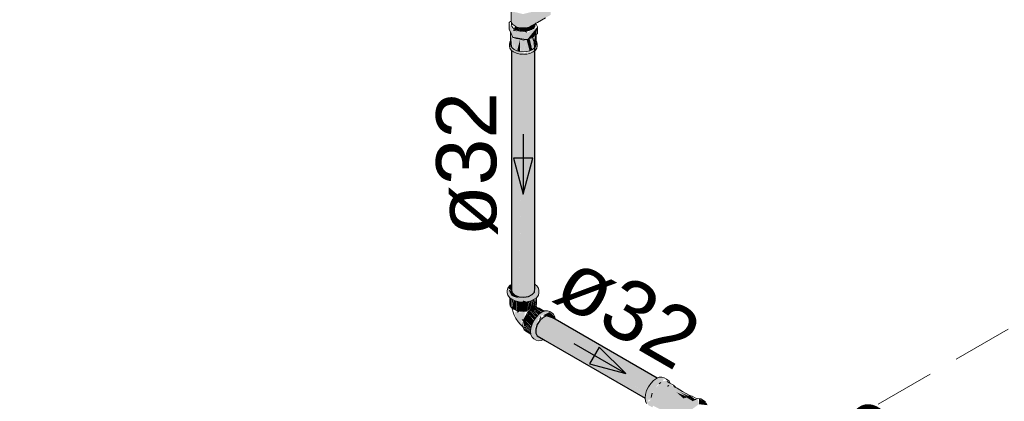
# Model space of a CAD drawing. Header units: millimetres. Extents: x 567 to 934, y -1 to 364.
# Tile 727 of 1056: x 727.1 to 730.38, y 132 to 133.27. Entities that reach past the tile are written whole.
import ezdxf

# ---------------------------------------------------------------- set-up
doc = ezdxf.new("R2010")
doc.units = ezdxf.units.MM
doc.header["$MEASUREMENT"] = 0
doc.linetypes.add('JIS_02_2.0', pattern=[0.3, 0.2, -0.1])
doc.linetypes.add('NULL', pattern=[0])
for name, color, linetype, lineweight in [('AF-Condutos', 140, 'Continuous', 25), ('AF-Conexões', 152, 'Continuous', 18), ('AF-Registro', 253, 'Continuous', 18), ('AF-Sentido conduto', 140, 'Continuous', 30), ('AF-Textos conduto', 7, 'Continuous', 9), ('DI-Área do detalhe', 10, 'JIS_02_2.0', 0)]:
    doc.layers.add(name, color=color, linetype=linetype, lineweight=lineweight)
doc.styles.add('Arial', font='arial.ttf')

msp = doc.modelspace()

# ---------------------------------------------------------------- hatches: boundary and pattern name
at = {"layer": 'AF-Condutos', "linetype": 'Continuous'}
for points in [[(728.8173, 132.3869), (728.8173, 133.1829), (728.8166, 132.4312)], [(728.7396, 132.3909), (728.742, 133.164), (728.7395, 133.1659)], [(728.7395, 132.3677), (728.7396, 132.3909), (728.7395, 133.1659)], [(728.7396, 132.3867), (728.742, 132.3584), (728.7509, 132.3506), (728.7646, 132.3454), (728.7662, 132.428), (728.7646, 133.1583), (728.7519, 132.408), (728.7509, 133.1634), (728.7425, 132.3949), (728.742, 133.1713)], [(728.7421, 133.1627), (728.7425, 132.3949), (728.7509, 133.1574)], [(728.7509, 133.1577), (728.7519, 132.408), (728.7645, 133.1527)], [(728.7646, 132.3454), (728.7807, 132.344), (728.7964, 132.3464), (728.7964, 133.1592), (728.7828, 132.451), (728.7807, 133.1568)], [(728.7646, 133.1518), (728.7662, 132.428), (728.7806, 133.1506)], [(728.7963, 133.1542), (728.7807, 133.153), (728.7828, 132.451)], [(728.7964, 132.3464), (728.8091, 132.3523), (728.8091, 133.1651)], [(728.809, 133.158), (728.7964, 133.155), (728.7964, 132.3464)], [(728.8091, 132.3523), (728.8165, 132.3607), (728.8166, 132.4312), (728.8165, 133.1735)], [(728.8164, 133.1626), (728.8091, 133.1594), (728.8091, 132.3523)], [(728.8166, 132.4312), (728.8173, 133.1646), (728.8165, 133.164)], [(729.1855, 132.0146), (728.8647, 132.2107), (729.1867, 132.0262), (729.1938, 132.0409), (728.8341, 132.2663), (728.8255, 132.2524), (728.8208, 132.2376), (728.8208, 132.2243), (728.8255, 132.2148), (729.185, 132.0073), (729.1849, 132.0078)], [(729.2023, 132.0547), (728.845, 132.2767), (728.8341, 132.2663), (729.2018, 132.0539)], [(729.1932, 132.0413), (729.2018, 132.0539), (728.8341, 132.2663)], [(729.2122, 132.0655), (728.8565, 132.2819), (728.845, 132.2767), (729.2117, 132.065)], [(729.21, 132.066), (728.845, 132.2767), (729.2021, 132.0548)], [(729.2189, 132.0727), (728.8565, 132.2819), (729.2121, 132.0655)], [(728.8849, 132.2702), (729.225, 132.0741), (728.8665, 132.281), (728.8565, 132.2819), (729.2206, 132.0717), (729.2208, 132.0719)], [(729.2243, 132.0744), (728.8849, 132.2702), (729.2205, 132.0721)], [(729.1846, 132.0152), (729.1877, 132.0256), (728.8647, 132.2107)]]:
    msp.add_hatch(color=151, dxfattribs=at).paths.add_polyline_path(points)
at = {"layer": 'AF-Conexões', "linetype": 'Continuous'}
for points in [[(728.7395, 132.3864), (728.7278, 132.3744), (728.7395, 132.3656)], [(728.8295, 132.3503), (728.8313, 132.3666), (728.805, 132.3402), (728.7786, 132.3361), (728.7414, 132.3451), (728.7278, 132.3744), (728.7278, 132.3503), (728.7414, 132.3367), (728.765, 132.3288), (728.7923, 132.3288), (728.8159, 132.3367)], [(728.7304, 132.3688), (728.7402, 132.3477), (728.7629, 132.3399), (728.7402, 132.365)], [(728.8173, 132.3869), (728.8173, 132.3727), (728.8228, 132.3679), (728.805, 132.3477), (728.7807, 132.344), (728.7545, 132.3492), (728.7629, 132.3399), (728.7786, 132.3361), (728.805, 132.3402), (728.8313, 132.3666)], [(728.7353, 132.3413), (728.7343, 132.322), (728.7402, 132.3092), (728.7402, 132.3375)], [(728.7412, 132.3084), (728.7473, 132.3039), (728.7473, 132.334)], [(728.7416, 132.3151), (728.7458, 132.3334), (728.7414, 132.3367)], [(728.7473, 132.3039), (728.7565, 132.2998), (728.7565, 132.3308), (728.7475, 132.333)], [(728.7657, 132.3287), (728.7565, 132.2998), (728.7672, 132.2972), (728.7771, 132.3279)], [(728.7574, 132.3027), (728.7656, 132.3286), (728.7566, 132.3308)], [(728.7672, 132.2972), (728.7901, 132.2972), (728.7901, 132.3286), (728.7786, 132.3326)], [(728.799, 132.3293), (728.7901, 132.3286), (728.7901, 132.2972)], [(728.8008, 132.3028), (728.8008, 132.3308), (728.7906, 132.2989)], [(728.8083, 132.3326), (728.8008, 132.3308), (728.8008, 132.2998)], [(728.817, 132.3092), (728.817, 132.3372), (728.8107, 132.3082), (728.81, 132.3341), (728.8012, 132.3016)], [(728.8103, 132.3055), (728.8155, 132.3365), (728.81, 132.3341)], [(728.817, 132.3092), (728.8203, 132.3399), (728.817, 132.3375)], [(728.8224, 132.3416), (728.8181, 132.3197), (728.821, 132.3147)], [(728.7735, 132.2691), (728.782, 132.2709), (728.7846, 132.2968), (728.761, 132.2908), (728.7581, 132.2991), (728.7508, 132.2924), (728.7548, 132.2728), (728.7762, 132.2458), (728.7732, 132.2625)], [(728.761, 132.2908), (728.7668, 132.2973), (728.7579, 132.2994)], [(728.7947, 132.29), (728.7821, 132.2713), (728.8093, 132.2556), (728.8143, 132.2658)], [(728.8012, 132.2991), (728.7936, 132.2912), (728.8208, 132.2755)], [(728.7936, 132.2912), (728.8152, 132.2672), (728.8208, 132.2755)], [(728.8187, 132.3077), (728.8012, 132.2991), (728.8281, 132.2836), (728.8109, 132.3034), (728.8401, 132.2935)], [(728.8031, 132.2971), (728.8216, 132.2768), (728.828, 132.2835)], [(728.8743, 132.2922), (728.8593, 132.2987), (728.8406, 132.2938), (728.822, 132.2772), (728.8084, 132.2536), (728.8034, 132.2293), (728.8084, 132.2106), (728.8216, 132.2009), (728.8107, 132.2251), (728.8293, 132.273), (728.8383, 132.2825), (728.8665, 132.2945), (728.8839, 132.2784)], [(728.8103, 132.304), (728.8287, 132.285), (728.8354, 132.2899)], [(728.8106, 132.3043), (728.8339, 132.2909), (728.8403, 132.2935)], [(728.8174, 132.3085), (728.842, 132.2943), (728.8457, 132.2959)], [(728.8488, 132.2972), (728.8315, 132.3073), (728.8174, 132.3085), (728.8457, 132.2959)], [(728.8826, 132.2717), (728.8839, 132.2784), (728.8665, 132.2945), (728.8447, 132.2835)], [(728.7735, 132.2691), (728.7794, 132.2622), (728.782, 132.2709)], [(728.779, 132.2607), (728.8037, 132.2378), (728.8059, 132.2451)], [(728.7821, 132.2712), (728.782, 132.259), (728.8059, 132.2452)], [(728.782, 132.2484), (728.8041, 132.2357), (728.782, 132.2579)], [(728.8055, 132.2476), (728.8093, 132.2556), (728.7821, 132.2713)], [(728.8383, 132.1995), (728.8462, 132.2028), (728.8255, 132.2148), (728.8208, 132.2376), (728.8293, 132.273), (728.8208, 132.2512), (728.8208, 132.2448), (728.8107, 132.2251), (728.8208, 132.2027)], [(728.8389, 132.274), (728.8383, 132.2825), (728.8301, 132.2669)], [(728.8447, 132.2766), (728.8743, 132.2313), (728.8615, 132.2815)], [(728.7788, 132.2435), (728.8033, 132.228), (728.7824, 132.2468)], [(728.8044, 132.2212), (728.8036, 132.2278), (728.779, 132.242), (728.7821, 132.2351)], [(728.782, 132.2474), (728.8034, 132.2296), (728.8041, 132.2355)], [(729.1957, 131.9842), (729.2085, 131.9771), (729.2116, 131.9823), (729.2544, 131.9606), (729.288, 131.9501), (729.2902, 131.9426), (729.3094, 131.9314), (729.3121, 131.9441), (729.3138, 131.9181), (729.3379, 131.9042), (729.3555, 131.9088), (729.3327, 131.922), (729.3268, 131.935), (729.3426, 131.9719), (729.3637, 131.9873), (729.3595, 132.0054), (729.3439, 131.9995), (729.3206, 132.0109), (729.3134, 132.0059), (729.2893, 132.027), (729.3241, 132.012), (729.2966, 132.0303), (729.3294, 132.014), (729.3316, 132.015), (729.3096, 132.0301), (729.2752, 132.0476), (729.2606, 132.0673), (729.243, 132.0636), (729.2156, 132.0382), (729.2044, 132.0092), (729.1958, 132.0027), (729.2044, 132.0026), (729.1958, 131.9952), (729.1958, 132.0027), (729.2044, 132.0092), (729.2083, 132.0239), (729.2255, 132.0505), (729.2424, 132.0614), (729.2484, 132.0754), (729.2317, 132.0769), (729.2124, 132.0658), (729.1957, 132.045), (729.1861, 132.0202), (729.1861, 131.9979)], [(729.2893, 132.027), (729.3134, 132.0059), (729.3187, 132.01)], [(729.3235, 132.0123), (729.2893, 132.027), (729.3185, 132.0101)], [(729.2966, 132.0303), (729.3239, 132.0121), (729.3292, 132.0141)], [(729.334, 132.0159), (729.3096, 132.0301), (729.3318, 132.0151)], [(729.336, 132.0148), (729.3206, 132.0109), (729.3516, 132.0033)], [(729.3502, 132.0036), (729.3206, 132.0109), (729.3408, 131.9993)], [(729.3925, 131.9841), (729.3887, 131.9924), (729.3644, 132.0055), (729.3637, 131.9873)]]:
    msp.add_hatch(color=161, dxfattribs=at).paths.add_polyline_path(points)
at = {"layer": 'AF-Registro', "linetype": 'Continuous'}
for points in [[(728.8705, 133.2845), (728.8705, 133.3309), (728.8314, 133.3084), (728.8293, 133.31), (728.8705, 133.3309), (728.8266, 133.329), (728.8266, 133.3149), (728.8059, 133.2936), (728.7782, 133.287), (728.7505, 133.2936), (728.739, 133.3096), (728.739, 133.2632), (728.7403, 133.3038), (728.7403, 133.2574), (728.7505, 133.2472), (728.7782, 133.2406), (728.8059, 133.2472)], [(728.739, 133.2632), (728.7401, 133.2583), (728.7403, 133.3038)], [(728.732, 133.2366), (728.7446, 133.2092), (728.7446, 133.2318), (728.732, 133.2592)], [(728.7446, 133.2092), (728.792, 133.2019), (728.8266, 133.2445), (728.792, 133.2245), (728.7446, 133.2318)], [(728.7463, 133.2354), (728.7674, 133.2283), (728.7523, 133.2464)], [(728.7531, 133.2449), (728.7597, 133.2322), (728.7597, 133.2431)], [(728.7597, 133.2434), (728.7597, 133.2322), (728.7691, 133.23)], [(728.7613, 133.2419), (728.7691, 133.23), (728.7691, 133.2411)], [(728.7691, 133.2399), (728.7691, 133.23), (728.7787, 133.2406)], [(728.7787, 133.2406), (728.7691, 133.23), (728.7793, 133.2292)], [(728.7891, 133.2415), (728.7793, 133.2292), (728.7894, 133.23)], [(728.789, 133.2414), (728.7793, 133.2407), (728.7793, 133.2292)], [(728.7987, 133.2441), (728.7894, 133.23), (728.7989, 133.2322), (728.8069, 133.2477)], [(728.7986, 133.2438), (728.7894, 133.2416), (728.7894, 133.23)], [(728.8266, 133.2445), (728.7936, 133.2039), (728.8221, 133.2194)], [(728.822, 133.2544), (728.807, 133.2479), (728.7989, 133.2322), (728.8153, 133.238)], [(728.7364, 133.1962), (728.7419, 133.1744), (728.7422, 133.2129), (728.7485, 133.1692), (728.749, 133.1999), (728.7364, 133.2252)], [(728.738, 133.1797), (728.7395, 133.2005), (728.7379, 133.2188)], [(728.7422, 133.2129), (728.7465, 133.1706), (728.7485, 133.1692)], [(728.7422, 133.1739), (728.7469, 133.1673), (728.7422, 133.2129)], [(728.7463, 133.2354), (728.7446, 133.2318), (728.7601, 133.2294)], [(728.749, 133.1688), (728.7578, 133.1649), (728.7682, 133.2013), (728.769, 133.1622), (728.7793, 133.2005), (728.749, 133.2077)], [(728.8096, 133.2077), (728.7793, 133.2005), (728.7686, 133.1607), (728.7793, 133.1616), (728.7904, 133.2013), (728.8007, 133.2038), (728.8096, 133.1688), (728.8159, 133.1736)], [(728.7894, 133.23), (728.7793, 133.2292), (728.792, 133.2245)], [(728.8161, 133.1735), (728.8124, 133.2098), (728.8096, 133.2077)], [(728.8173, 133.2029), (728.8132, 133.2086), (728.8164, 133.1739), (728.8204, 133.1794)], [(728.822, 133.1857), (728.8221, 133.2194), (728.8164, 133.2129), (728.8204, 133.1789)], [(728.7343, 133.1933), (728.7327, 133.1863), (728.739, 133.1663), (728.756, 133.1565), (728.7793, 133.1529), (728.7793, 133.1585), (728.7578, 133.1649), (728.7422, 133.1739)], [(728.7395, 133.2007), (728.7381, 133.1796), (728.7419, 133.1744)], [(728.7682, 133.2013), (728.7586, 133.1647), (728.7682, 133.1624)], [(728.8226, 133.1796), (728.7793, 133.1529), (728.7913, 133.1538), (728.7913, 133.1594), (728.8026, 133.1565), (728.8026, 133.1627), (728.8122, 133.1607), (728.8242, 133.1728)], [(728.7904, 133.2013), (728.7796, 133.1598), (728.8, 133.1647)], [(728.8007, 133.2038), (728.7904, 133.2013), (728.8, 133.1646), (728.8089, 133.1685)]]:
    msp.add_hatch(color=254, dxfattribs=at).paths.add_polyline_path(points)

# ---------------------------------------------------------------- linework, layer by layer
at = {"layer": 'AF-Condutos'}
for p, q in [((728.8173, 132.4278), (728.8173, 133.1829)), ((728.7395, 133.1659), (728.7395, 132.3908)), ((728.8173, 132.3914), (728.8173, 132.4278)), ((728.7395, 132.3908), (728.7395, 132.3677)), ((728.8173, 132.3869), (728.8173, 132.3914)), ((728.7395, 132.3677), (728.742, 132.3584)), ((728.742, 132.3584), (728.7509, 132.3506)), ((728.8091, 132.3523), (728.8165, 132.3607)), ((728.8165, 132.3607), (728.8173, 132.3701)), ((728.8173, 132.3701), (728.8173, 132.3869)), ((728.7509, 132.3506), (728.7646, 132.3454)), ((728.7646, 132.3454), (728.7807, 132.344)), ((728.7807, 132.344), (728.7964, 132.3464)), ((728.7964, 132.3464), (728.8091, 132.3523)), ((728.8341, 132.2663), (728.8255, 132.2524)), ((728.845, 132.2767), (728.8341, 132.2663)), ((728.8565, 132.2819), (728.845, 132.2767)), ((728.8665, 132.281), (728.8565, 132.2819)), ((728.8849, 132.2704), (728.8665, 132.281)), ((729.225, 132.0741), (728.8849, 132.2704)), ((728.8255, 132.2524), (728.8208, 132.2376)), ((728.8208, 132.2376), (728.8208, 132.2243)), ((728.8208, 132.2243), (728.8255, 132.2148)), ((728.8255, 132.2148), (728.8462, 132.2028)), ((728.8462, 132.2028), (728.8523, 132.1993)), ((728.8523, 132.1993), (729.185, 132.0073))]:
    msp.add_line(p, q, dxfattribs=at)
at = {"layer": 'AF-Conexões'}
for p, q in [((728.7278, 132.3744), (728.726, 132.3666)), ((728.726, 132.3666), (728.726, 132.3582)), ((728.726, 132.3582), (728.7278, 132.3503)), ((728.733, 132.3818), (728.7278, 132.3744)), ((728.7352, 132.3834), (728.733, 132.3818)), ((728.7395, 132.3866), (728.7352, 132.3834)), ((728.8188, 132.3859), (728.8173, 132.3869)), ((728.8242, 132.3818), (728.8188, 132.3859)), ((728.8291, 132.375), (728.8242, 132.3818)), ((728.8295, 132.3744), (728.8291, 132.375)), ((728.8313, 132.3666), (728.8295, 132.3744)), ((728.8295, 132.3503), (728.8313, 132.3582)), ((728.8313, 132.3582), (728.8313, 132.3666)), ((728.7278, 132.3503), (728.733, 132.343)), ((728.733, 132.343), (728.7343, 132.342)), ((728.7343, 132.342), (728.7414, 132.3367)), ((728.7343, 132.342), (728.7343, 132.322)), ((728.7343, 132.322), (728.7358, 132.3153)), ((728.7414, 132.3367), (728.7523, 132.3318)), ((728.7523, 132.3318), (728.765, 132.3288)), ((728.765, 132.3288), (728.7786, 132.3277)), ((728.7786, 132.3277), (728.7923, 132.3288)), ((728.7923, 132.3288), (728.805, 132.3318)), ((728.805, 132.3318), (728.8159, 132.3367)), ((728.8159, 132.3367), (728.823, 132.342)), ((728.8215, 132.3153), (728.823, 132.322)), ((728.823, 132.342), (728.8242, 132.343)), ((728.823, 132.322), (728.823, 132.342)), ((728.8242, 132.343), (728.8295, 132.3503)), ((728.7358, 132.3153), (728.7402, 132.3092)), ((728.7402, 132.3092), (728.7412, 132.3084)), ((728.7412, 132.3084), (728.7416, 132.3081)), ((728.7416, 132.3081), (728.7473, 132.3039)), ((728.7416, 132.3081), (728.7424, 132.3052)), ((728.7424, 132.3052), (728.7453, 132.2942)), ((728.7453, 132.2942), (728.749, 132.284)), ((728.7473, 132.3039), (728.7565, 132.2998)), ((728.7565, 132.2998), (728.7672, 132.2972)), ((728.7672, 132.2972), (728.7786, 132.2964)), ((728.7786, 132.2964), (728.7901, 132.2972)), ((728.7936, 132.2912), (728.7871, 132.2817)), ((728.7901, 132.2972), (728.8008, 132.2998)), ((728.8012, 132.2991), (728.7936, 132.2912)), ((728.8008, 132.2998), (728.804, 132.3012)), ((728.804, 132.3012), (728.8012, 132.2991)), ((728.8093, 132.3051), (728.804, 132.3012)), ((728.804, 132.3012), (728.81, 132.3039)), ((728.8146, 132.3073), (728.8093, 132.3051)), ((728.81, 132.3039), (728.8146, 132.3073)), ((728.8146, 132.3073), (728.817, 132.3092)), ((728.8174, 132.3085), (728.8146, 132.3073)), ((728.817, 132.3092), (728.821, 132.3147)), ((728.8241, 132.3092), (728.8174, 132.3085)), ((728.821, 132.3147), (728.8215, 132.3153)), ((728.8241, 132.3092), (728.821, 132.3147)), ((728.825, 132.3093), (728.8241, 132.3092)), ((728.8315, 132.3073), (728.825, 132.3093)), ((728.8406, 132.2938), (728.831, 132.2867)), ((728.8488, 132.2972), (728.8315, 132.3073)), ((728.8488, 132.2972), (728.8406, 132.2938)), ((728.8503, 132.2979), (728.8488, 132.2972)), ((728.8593, 132.2987), (728.8503, 132.2979)), ((728.867, 132.2964), (728.8593, 132.2987)), ((728.8743, 132.2922), (728.867, 132.2964)), ((728.8802, 132.2867), (728.8743, 132.2922)), ((728.749, 132.284), (728.7548, 132.2728)), ((728.7548, 132.2728), (728.7616, 132.2622)), ((728.7616, 132.2622), (728.7686, 132.2538)), ((728.779, 132.2607), (728.7779, 132.2508)), ((728.7821, 132.2712), (728.779, 132.2607)), ((728.7871, 132.2817), (728.7821, 132.2713)), ((728.7821, 132.2713), (728.7821, 132.2712)), ((728.8143, 132.266), (728.8084, 132.2536)), ((728.822, 132.2772), (728.8143, 132.266)), ((728.831, 132.2867), (728.822, 132.2772)), ((728.8839, 132.2784), (728.8802, 132.2867)), ((728.8849, 132.2704), (728.8839, 132.2784)), ((728.7686, 132.2538), (728.7762, 132.2458)), ((728.7762, 132.2458), (728.7788, 132.2435)), ((728.7779, 132.2508), (728.7788, 132.2435)), ((728.7788, 132.2435), (728.7789, 132.2432)), ((728.7789, 132.2432), (728.779, 132.242)), ((728.779, 132.242), (728.7821, 132.2351)), ((728.7821, 132.2351), (728.7871, 132.2305)), ((728.7871, 132.2305), (728.8045, 132.2204)), ((728.8047, 132.2411), (728.8034, 132.2293)), ((728.8034, 132.2293), (728.8045, 132.2204)), ((728.8084, 132.2536), (728.8047, 132.2411)), ((728.8045, 132.2204), (728.8047, 132.2189)), ((728.8047, 132.2189), (728.8084, 132.2106)), ((728.8084, 132.2106), (728.8143, 132.2051)), ((728.8143, 132.2051), (728.8216, 132.2009)), ((728.8216, 132.2009), (728.8293, 132.1986)), ((728.8293, 132.1986), (728.8383, 132.1995)), ((728.8383, 132.1995), (728.8462, 132.2028)), ((729.2124, 132.0658), (729.2035, 132.0563)), ((729.2221, 132.0728), (729.2124, 132.0658)), ((729.225, 132.0741), (729.2221, 132.0728)), ((729.2317, 132.0769), (729.225, 132.0741)), ((729.2407, 132.0778), (729.2317, 132.0769)), ((729.2484, 132.0754), (729.2407, 132.0778)), ((729.2564, 132.0706), (729.2484, 132.0754)), ((729.2606, 132.0673), (729.2564, 132.0706)), ((729.2645, 132.0589), (729.258, 132.0627)), ((729.2647, 132.064), (729.2606, 132.0673)), ((729.2669, 132.0582), (729.2647, 132.064)), ((729.1898, 132.0327), (729.1861, 132.0202)), ((729.1957, 132.045), (729.1898, 132.0327)), ((729.2035, 132.0563), (729.1957, 132.045)), ((729.2368, 132.0593), (729.2312, 132.0549)), ((729.2312, 132.0549), (729.2324, 132.0559)), ((729.2324, 132.0559), (729.2368, 132.0593)), ((729.2579, 132.0471), (729.2636, 132.0492)), ((729.2623, 132.0488), (729.2579, 132.0471)), ((729.2636, 132.0492), (729.2623, 132.0488)), ((729.2671, 132.0574), (729.2645, 132.0589)), ((729.2673, 132.0573), (729.2669, 132.0582)), ((729.2673, 132.0573), (729.2671, 132.0574)), ((729.2791, 132.0505), (729.2673, 132.0573)), ((729.2828, 132.0475), (729.2791, 132.0505)), ((729.2861, 132.0436), (729.2799, 132.0472)), ((729.2799, 132.0472), (729.2834, 132.0444)), ((729.2864, 132.0446), (729.2828, 132.0475)), ((729.287, 132.0431), (729.2861, 132.0436)), ((729.287, 132.0431), (729.2864, 132.0446)), ((729.2917, 132.0404), (729.287, 132.0431)), ((729.2918, 132.0403), (729.2917, 132.0404)), ((729.3096, 132.0301), (729.2918, 132.0403)), ((729.334, 132.0159), (729.3096, 132.0301)), ((729.1861, 132.0202), (729.1848, 132.0083)), ((729.1848, 132.0083), (729.185, 132.0073)), ((729.185, 132.0073), (729.1861, 131.9979)), ((729.1861, 131.9979), (729.1898, 131.9897)), ((729.2083, 132.0239), (729.2044, 132.0092)), ((729.2044, 132.0092), (729.2063, 132.0165)), ((729.2063, 132.0165), (729.2083, 132.0239)), ((729.3187, 132.01), (729.3241, 132.012)), ((729.3206, 132.0109), (729.3187, 132.01)), ((729.329, 132.0141), (729.3206, 132.0109)), ((729.3319, 132.0151), (729.329, 132.0141)), ((729.336, 132.0148), (729.3319, 132.0151)), ((729.336, 132.0148), (729.334, 132.0159)), ((729.3368, 132.0147), (729.336, 132.0148)), ((729.3418, 132.0143), (729.3368, 132.0147)), ((729.3572, 132.0054), (729.3418, 132.0143)), ((729.3418, 131.9987), (729.353, 132.0029)), ((729.3461, 132.0012), (729.3418, 131.9987)), ((729.3511, 132.0031), (729.3461, 132.0012)), ((729.3572, 132.0054), (729.3511, 132.0031)), ((729.3588, 132.006), (729.3572, 132.0054)), ((729.3644, 132.0055), (729.3588, 132.006)), ((729.37, 132.005), (729.3644, 132.0055)), ((729.3828, 131.9978), (729.37, 132.005)), ((729.386, 131.9949), (729.3828, 131.9978))]:
    msp.add_line(p, q, dxfattribs=at)
at = {"layer": 'AF-Registro'}
for p, q in [((728.739, 133.3096), (728.739, 133.2632)), ((728.8266, 133.2592), (728.8535, 133.2747)), ((728.7334, 133.26), (728.732, 133.2592)), ((728.732, 133.2592), (728.732, 133.2366)), ((728.737, 133.262), (728.7334, 133.26)), ((728.7377, 133.2624), (728.737, 133.262)), ((728.739, 133.2632), (728.7377, 133.2624)), ((728.739, 133.2632), (728.7401, 133.2583)), ((728.7401, 133.2583), (728.7403, 133.2574)), ((728.7401, 133.2583), (728.7401, 133.2577)), ((728.7401, 133.2577), (728.7401, 133.2518)), ((728.7401, 133.2518), (728.7414, 133.246)), ((728.7403, 133.2574), (728.7442, 133.2519)), ((728.7414, 133.246), (728.7453, 133.2405)), ((728.7442, 133.2519), (728.7505, 133.2472)), ((728.7453, 133.2405), (728.7516, 133.2358)), ((728.7505, 133.2472), (728.7586, 133.2436)), ((728.7586, 133.2436), (728.768, 133.2414)), ((728.768, 133.2414), (728.7782, 133.2406)), ((728.7782, 133.2406), (728.7883, 133.2414)), ((728.7883, 133.2414), (728.7978, 133.2436)), ((728.7978, 133.2436), (728.8059, 133.2472)), ((728.8059, 133.2472), (728.8185, 133.2545)), ((728.807, 133.2358), (728.8132, 133.2405)), ((728.8132, 133.2405), (728.8171, 133.246)), ((728.8171, 133.246), (728.8185, 133.2518)), ((728.8185, 133.2545), (728.8192, 133.2549)), ((728.8185, 133.2518), (728.8185, 133.2545)), ((728.8192, 133.2549), (728.8212, 133.2561)), ((728.8212, 133.2561), (728.8266, 133.2592)), ((728.822, 133.2544), (728.8212, 133.2561)), ((728.8225, 133.2534), (728.822, 133.2544)), ((728.8245, 133.249), (728.8225, 133.2534)), ((728.8266, 133.2445), (728.8245, 133.249)), ((728.8266, 133.2314), (728.8266, 133.2445)), ((728.732, 133.2366), (728.7367, 133.2264)), ((728.7367, 133.2264), (728.7364, 133.2252)), ((728.7369, 133.2259), (728.7364, 133.2252)), ((728.7364, 133.2252), (728.7387, 133.2221)), ((728.7364, 133.2252), (728.7364, 133.2024)), ((728.7367, 133.2264), (728.7369, 133.2259)), ((728.7369, 133.2259), (728.7387, 133.2221)), ((728.7387, 133.2221), (728.7446, 133.2092)), ((728.7446, 133.2092), (728.7483, 133.2087)), ((728.7483, 133.2087), (728.7879, 133.2026)), ((728.7483, 133.2087), (728.749, 133.2077)), ((728.749, 133.2077), (728.7565, 133.2059)), ((728.7516, 133.2358), (728.7597, 133.2322)), ((728.7597, 133.2322), (728.7691, 133.23)), ((728.7691, 133.23), (728.7793, 133.2292)), ((728.7793, 133.2292), (728.7894, 133.23)), ((728.7894, 133.23), (728.7989, 133.2322)), ((728.7967, 133.2047), (728.8149, 133.2152)), ((728.7989, 133.2322), (728.807, 133.2358)), ((728.7993, 133.2053), (728.8096, 133.2077)), ((728.8096, 133.2077), (728.8127, 133.2121)), ((728.8127, 133.2121), (728.8149, 133.2152)), ((728.8149, 133.2152), (728.8221, 133.2194)), ((728.8221, 133.2194), (728.8266, 133.2219)), ((728.8221, 133.2024), (728.8221, 133.2194)), ((728.8266, 133.2219), (728.8266, 133.2314)), ((728.7342, 133.1929), (728.7327, 133.1863)), ((728.7327, 133.1863), (728.7327, 133.1797)), ((728.7327, 133.1797), (728.7343, 133.1728)), ((728.7343, 133.1933), (728.7342, 133.1929)), ((728.7364, 133.1962), (728.7343, 133.1933)), ((728.7364, 133.2024), (728.7364, 133.1962)), ((728.7364, 133.1962), (728.7364, 133.1863)), ((728.7379, 133.1799), (728.7364, 133.1863)), ((728.7395, 133.1776), (728.7379, 133.1799)), ((728.7422, 133.1739), (728.7395, 133.1776)), ((728.749, 133.1688), (728.7422, 133.1739)), ((728.7565, 133.2059), (728.7641, 133.2041)), ((728.7641, 133.2041), (728.7717, 133.2023)), ((728.7717, 133.2023), (728.7793, 133.2005)), ((728.7793, 133.2005), (728.7879, 133.2026)), ((728.7879, 133.2026), (728.792, 133.2019)), ((728.792, 133.2019), (728.7967, 133.2047)), ((728.7967, 133.2047), (728.7993, 133.2053)), ((728.8164, 133.1739), (728.8096, 133.1688)), ((728.8173, 133.1752), (728.8164, 133.1739)), ((728.8207, 133.1799), (728.8173, 133.1752)), ((728.8221, 133.1863), (728.8207, 133.1799)), ((728.8221, 133.1962), (728.8221, 133.2024)), ((728.8221, 133.1863), (728.8221, 133.1962)), ((728.8242, 133.1933), (728.8221, 133.1962)), ((728.8243, 133.1928), (728.8242, 133.1933)), ((728.8242, 133.1728), (728.8258, 133.1797)), ((728.8258, 133.1863), (728.8243, 133.1928)), ((728.8258, 133.1797), (728.8258, 133.1863)), ((728.7343, 133.1728), (728.739, 133.1663)), ((728.739, 133.1663), (728.7395, 133.1659)), ((728.7395, 133.1659), (728.7464, 133.1607)), ((728.7464, 133.1607), (728.756, 133.1565)), ((728.7578, 133.1649), (728.749, 133.1688)), ((728.756, 133.1565), (728.7672, 133.1538)), ((728.7682, 133.1624), (728.7578, 133.1649)), ((728.7672, 133.1538), (728.7793, 133.1529)), ((728.7793, 133.1616), (728.7682, 133.1624)), ((728.7904, 133.1624), (728.7793, 133.1616)), ((728.7793, 133.1529), (728.7913, 133.1538)), ((728.8007, 133.1649), (728.7904, 133.1624)), ((728.7913, 133.1538), (728.8026, 133.1565)), ((728.8096, 133.1688), (728.8007, 133.1649)), ((728.8026, 133.1565), (728.8122, 133.1607)), ((728.8122, 133.1607), (728.8173, 133.1646)), ((728.8173, 133.1646), (728.8196, 133.1663)), ((728.8196, 133.1663), (728.8242, 133.1728))]:
    msp.add_line(p, q, dxfattribs=at)
at = {"layer": 'AF-Sentido conduto'}
for p, q in [((728.811, 132.8073), (728.7463, 132.8073)), ((728.7463, 132.8073), (728.7786, 132.6866)), ((728.7786, 132.6866), (728.811, 132.8073)), ((729.0322, 132.1775), (728.9998, 132.1215)), ((729.1206, 132.0891), (729.0322, 132.1775)), ((728.9998, 132.1215), (729.1206, 132.0891))]:
    msp.add_line(p, q, dxfattribs=at)
for points in [[(728.7786, 132.8866), (728.7786, 132.6866)], [(728.9474, 132.1891), (729.1206, 132.0891)]]:
    msp.add_lwpolyline(points, dxfattribs=at)
at = {"layer": 'DI-Área do detalhe'}
msp.add_lwpolyline([(727.1027, 130.3374), (733.3468, 133.9424), (741.4719, 129.2514), (735.2278, 125.6464), (727.1027, 130.3374)], dxfattribs=at)

# ---------------------------------------------------------------- texts
at = {"layer": 'AF-Textos conduto', "linetype": 'NULL', "char_height": 0.2, "width": 0.962805, "attachment_point": 8, "line_spacing_factor": 0.6, "style": 'Arial'}
for insert, rotation in [((728.6946, 132.7866), 90.0002), ((729.076, 132.2119), 329.9999), ((730.015, 131.7592), 329.9999)]:
    msp.add_mtext('ø32', dxfattribs=dict(at, insert=insert, rotation=rotation))

doc.saveas('drawing.dxf')
